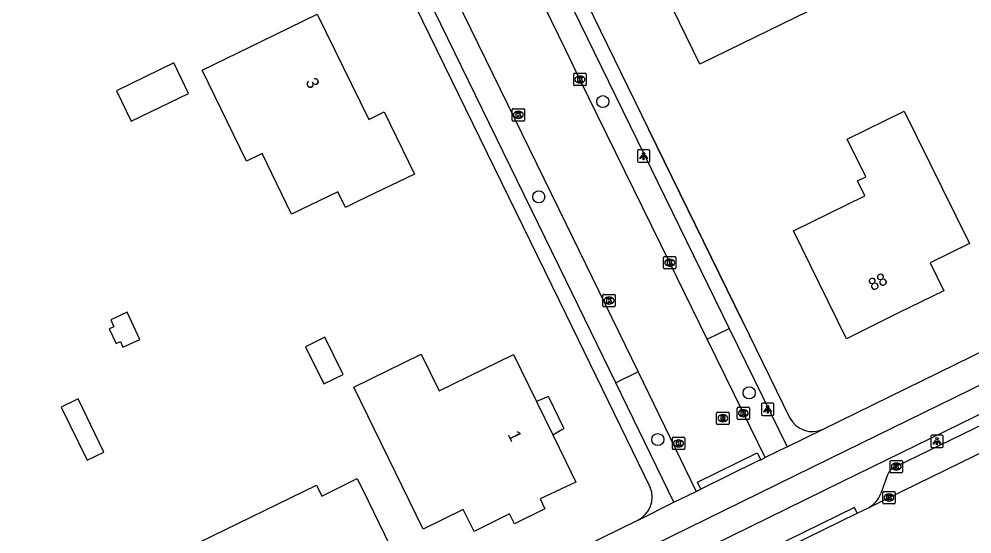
# Model space of a CAD drawing. Extents: x 160457 to 162082, y 388340 to 389736.
# Drawn here: x 160955.7 to 161032.9, y 389144 to 389185.7 of the extents above; entities that cross this region are included whole.
import ezdxf

# ---------------------------------------------------------------- set-up
doc = ezdxf.new("R2010")
doc.units = 0
for name, color, linetype in [('IMGEO_Boom', 7, 'Continuous'), ('IMGEO_Fietspad_gesloten', 7, 'Continuous'), ('IMGEO_Kolk', 7, 'Continuous'), ('IMGEO_Lichtpunt', 7, 'Continuous'), ('IMGEO_Muur', 7, 'Continuous'), ('IMGEO_Pand', 7, 'Continuous'), ('IMGEO_Pand_nummerreeks', 7, 'Continuous'), ('IMGEO_Pand_overbouw', 7, 'Continuous'), ('IMGEO_Parkeervlak_open', 7, 'Continuous'), ('IMGEO_Rijbaan_lokaal_gesloten', 7, 'Continuous'), ('IMGEO_Rijbaan_lokaal_open', 7, 'Continuous'), ('IMGEO_Rioolput', 7, 'Continuous'), ('IMGEO_Verkeerseiland_open', 7, 'Continuous'), ('IMGEO_Voetpad_open', 7, 'Continuous')]:
    doc.layers.add(name, color=color, linetype=linetype)

msp = doc.modelspace()

# ---------------------------------------------------------------- linework, layer by layer
at = {"layer": 'IMGEO_Boom'}
for centre in [(161003.011, 389178.992), (160997.816, 389171.285), (161014.871, 389155.407), (161007.472, 389151.621)]:
    msp.add_circle(centre, 0.489, dxfattribs=at)
at = {"layer": 'IMGEO_Fietspad_gesloten'}
for points in [[(161132.774, 389204.546), (161021.386, 389150.057), (161000, 389139.59), (160954.879, 389117.505), (160945.498, 389112.928)], [(160998.123, 389136.322), (161000, 389137.241), (161022.415, 389148.216), (161034.364, 389154.051)]]:
    msp.add_lwpolyline(points, dxfattribs=at)
at = {"layer": 'IMGEO_Kolk'}
for p, q in [((161000.649, 389180.358), (161000.649, 389181.21)), ((161000.724, 389181.284), (161001.576, 389181.284)), ((161001.65, 389181.21), (161001.65, 389180.358)), ((161001.16, 389180.504), (161001.135, 389180.504)), ((161001.137, 389181.064), (161001.162, 389181.064)), ((161001.576, 389180.284), (161000.724, 389180.284)), ((160995.661, 389177.491), (160995.661, 389178.343)), ((160995.736, 389178.417), (160996.588, 389178.417)), ((160996.149, 389178.197), (160996.174, 389178.197)), ((160996.662, 389178.343), (160996.662, 389177.491)), ((160996.588, 389177.417), (160995.736, 389177.417)), ((160996.172, 389177.637), (160996.147, 389177.637)), ((161008.007, 389166.449), (161008.859, 389166.449)), ((161007.932, 389165.523), (161007.932, 389166.375)), ((161008.443, 389165.669), (161008.418, 389165.669)), ((161008.42, 389166.229), (161008.445, 389166.229)), ((161008.933, 389166.375), (161008.933, 389165.523)), ((161008.859, 389165.449), (161008.007, 389165.449)), ((161003.091, 389163.381), (161003.943, 389163.381)), ((161003.016, 389162.455), (161003.016, 389163.307)), ((161003.527, 389162.601), (161003.502, 389162.601)), ((161003.504, 389163.161), (161003.529, 389163.161)), ((161004.017, 389163.307), (161004.017, 389162.455)), ((161003.943, 389162.381), (161003.091, 389162.381)), ((161013.9, 389153.327), (161013.9, 389154.179)), ((161013.975, 389154.253), (161014.827, 389154.253)), ((161014.901, 389154.179), (161014.901, 389153.327)), ((161014.411, 389153.473), (161014.386, 389153.473)), ((161014.388, 389154.033), (161014.413, 389154.033)), ((161014.827, 389153.253), (161013.975, 389153.253)), ((161008.648, 389150.891), (161008.648, 389151.743)), ((161008.723, 389151.817), (161009.575, 389151.817)), ((161009.649, 389151.743), (161009.649, 389150.891)), ((161009.159, 389151.037), (161009.134, 389151.037)), ((161009.136, 389151.597), (161009.161, 389151.597)), ((161009.575, 389150.817), (161008.723, 389150.817)), ((161026.298, 389149.008), (161026.298, 389149.86)), ((161026.373, 389149.934), (161027.225, 389149.934)), ((161026.786, 389149.714), (161026.811, 389149.714)), ((161027.299, 389149.86), (161027.299, 389149.008)), ((161027.225, 389148.934), (161026.373, 389148.934)), ((161026.809, 389149.154), (161026.784, 389149.154)), ((161025.708, 389146.494), (161025.708, 389147.346)), ((161025.783, 389147.42), (161026.635, 389147.42)), ((161026.196, 389147.2), (161026.221, 389147.2)), ((161026.709, 389147.346), (161026.709, 389146.494)), ((161026.635, 389146.42), (161025.783, 389146.42)), ((161026.219, 389146.64), (161026.194, 389146.64))]:
    msp.add_line(p, q, dxfattribs=at)
for points in [[(161000.649, 389180.358), (161000.649, 389181.21)], [(161000.724, 389181.284), (161001.576, 389181.284)], [(161001.65, 389181.21), (161001.65, 389180.358)], [(161000.97, 389180.984), (161001.093, 389180.984), (161001.093, 389180.833), (161001.223, 389180.984), (161001.387, 389180.984), (161001.241, 389180.833), (161001.394, 389180.584), (161001.242, 389180.584), (161001.157, 389180.748), (161001.093, 389180.681), (161001.093, 389180.584), (161000.97, 389180.584), (161000.97, 389180.984)], [(161001.576, 389180.284), (161000.724, 389180.284)], [(160995.661, 389177.491), (160995.661, 389178.343)], [(160995.736, 389178.417), (160996.588, 389178.417)], [(160995.982, 389178.117), (160996.105, 389178.117), (160996.105, 389177.966), (160996.235, 389178.117), (160996.399, 389178.117), (160996.253, 389177.966), (160996.406, 389177.717), (160996.254, 389177.717), (160996.169, 389177.881), (160996.105, 389177.814), (160996.105, 389177.717), (160995.982, 389177.717), (160995.982, 389178.117)], [(160996.662, 389178.343), (160996.662, 389177.491)], [(160996.588, 389177.417), (160995.736, 389177.417)], [(161008.007, 389166.449), (161008.859, 389166.449)], [(161007.932, 389165.523), (161007.932, 389166.375)], [(161008.253, 389166.149), (161008.376, 389166.149), (161008.376, 389165.998), (161008.506, 389166.149), (161008.67, 389166.149), (161008.524, 389165.998), (161008.677, 389165.749), (161008.525, 389165.749), (161008.44, 389165.913), (161008.376, 389165.846), (161008.376, 389165.749), (161008.253, 389165.749), (161008.253, 389166.149)], [(161008.933, 389166.375), (161008.933, 389165.523)], [(161008.859, 389165.449), (161008.007, 389165.449)], [(161003.091, 389163.381), (161003.943, 389163.381)], [(161003.016, 389162.455), (161003.016, 389163.307)], [(161003.337, 389163.081), (161003.46, 389163.081), (161003.46, 389162.93), (161003.59, 389163.081), (161003.754, 389163.081), (161003.608, 389162.93), (161003.761, 389162.681), (161003.609, 389162.681), (161003.524, 389162.845), (161003.46, 389162.778), (161003.46, 389162.681), (161003.337, 389162.681), (161003.337, 389163.081)], [(161004.017, 389163.307), (161004.017, 389162.455)], [(161003.943, 389162.381), (161003.091, 389162.381)], [(161013.9, 389153.327), (161013.9, 389154.179)], [(161013.975, 389154.253), (161014.827, 389154.253)], [(161014.901, 389154.179), (161014.901, 389153.327)], [(161014.221, 389153.953), (161014.344, 389153.953), (161014.344, 389153.802), (161014.474, 389153.953), (161014.638, 389153.953), (161014.492, 389153.802), (161014.645, 389153.553), (161014.493, 389153.553), (161014.408, 389153.717), (161014.344, 389153.65), (161014.344, 389153.553), (161014.221, 389153.553), (161014.221, 389153.953)], [(161014.827, 389153.253), (161013.975, 389153.253)], [(161008.648, 389150.891), (161008.648, 389151.743)], [(161008.723, 389151.817), (161009.575, 389151.817)], [(161009.649, 389151.743), (161009.649, 389150.891)], [(161008.969, 389151.517), (161009.092, 389151.517), (161009.092, 389151.366), (161009.222, 389151.517), (161009.386, 389151.517), (161009.24, 389151.366), (161009.393, 389151.117), (161009.241, 389151.117), (161009.156, 389151.281), (161009.092, 389151.214), (161009.092, 389151.117), (161008.969, 389151.117), (161008.969, 389151.517)], [(161009.575, 389150.817), (161008.723, 389150.817)], [(161026.298, 389149.008), (161026.298, 389149.86)], [(161026.373, 389149.934), (161027.225, 389149.934)], [(161026.619, 389149.634), (161026.742, 389149.634), (161026.742, 389149.483), (161026.872, 389149.634), (161027.036, 389149.634), (161026.89, 389149.483), (161027.043, 389149.234), (161026.891, 389149.234), (161026.806, 389149.398), (161026.742, 389149.331), (161026.742, 389149.234), (161026.619, 389149.234), (161026.619, 389149.634)], [(161027.299, 389149.86), (161027.299, 389149.008)], [(161027.225, 389148.934), (161026.373, 389148.934)], [(161025.708, 389146.494), (161025.708, 389147.346)], [(161025.783, 389147.42), (161026.635, 389147.42)], [(161026.029, 389147.12), (161026.152, 389147.12), (161026.152, 389146.969), (161026.282, 389147.12), (161026.446, 389147.12), (161026.3, 389146.969), (161026.453, 389146.72), (161026.301, 389146.72), (161026.216, 389146.884), (161026.152, 389146.817), (161026.152, 389146.72), (161026.029, 389146.72), (161026.029, 389147.12)], [(161026.709, 389147.346), (161026.709, 389146.494)], [(161026.635, 389146.42), (161025.783, 389146.42)]]:
    msp.add_lwpolyline(points, dxfattribs=at)
for centre, start, end in [((161000.726, 389181.208), 91.55205, 178.44795), ((161000.726, 389181.208), 91.55205, 178.44795), ((161001.574, 389181.208), 1.55205, 88.44795), ((161001.574, 389181.208), 1.55205, 88.44795), ((161000.726, 389180.36), 181.55205, 268.44795), ((161000.726, 389180.36), 181.55205, 268.44795), ((161001.574, 389180.36), 271.55205, 358.44795), ((161001.574, 389180.36), 271.55205, 358.44795), ((160995.738, 389178.341), 91.55205, 178.44795), ((160995.738, 389178.341), 91.55205, 178.44795), ((160996.586, 389178.341), 1.55205, 88.44795), ((160996.586, 389178.341), 1.55205, 88.44795), ((160995.738, 389177.493), 181.55205, 268.44795), ((160995.738, 389177.493), 181.55205, 268.44795), ((160996.586, 389177.493), 271.55205, 358.44795), ((160996.586, 389177.493), 271.55205, 358.44795), ((161008.009, 389166.373), 91.55205, 178.44795), ((161008.009, 389166.373), 91.55205, 178.44795), ((161008.857, 389166.373), 1.55205, 88.44795), ((161008.857, 389166.373), 1.55205, 88.44795), ((161008.009, 389165.525), 181.55205, 268.44795), ((161008.009, 389165.525), 181.55205, 268.44795), ((161008.857, 389165.525), 271.55205, 358.44795), ((161008.857, 389165.525), 271.55205, 358.44795), ((161003.093, 389163.305), 91.55205, 178.44795), ((161003.093, 389163.305), 91.55205, 178.44795), ((161003.941, 389163.305), 1.55205, 88.44795), ((161003.941, 389163.305), 1.55205, 88.44795), ((161003.093, 389162.457), 181.55205, 268.44795), ((161003.093, 389162.457), 181.55205, 268.44795), ((161003.941, 389162.457), 271.55205, 358.44795), ((161003.941, 389162.457), 271.55205, 358.44795), ((161013.977, 389154.177), 91.55205, 178.44795), ((161013.977, 389154.177), 91.55205, 178.44795), ((161014.825, 389154.177), 1.55205, 88.44795), ((161014.825, 389154.177), 1.55205, 88.44795), ((161013.977, 389153.329), 181.55205, 268.44795), ((161013.977, 389153.329), 181.55205, 268.44795), ((161014.825, 389153.329), 271.55205, 358.44795), ((161014.825, 389153.329), 271.55205, 358.44795), ((161008.725, 389151.741), 91.55205, 178.44795), ((161008.725, 389151.741), 91.55205, 178.44795), ((161009.573, 389151.741), 1.55205, 88.44795), ((161009.573, 389151.741), 1.55205, 88.44795), ((161008.725, 389150.893), 181.55205, 268.44795), ((161008.725, 389150.893), 181.55205, 268.44795), ((161009.573, 389150.893), 271.55205, 358.44795), ((161009.573, 389150.893), 271.55205, 358.44795), ((161026.375, 389149.858), 91.55205, 178.44795), ((161026.375, 389149.858), 91.55205, 178.44795), ((161027.223, 389149.858), 1.55205, 88.44795), ((161027.223, 389149.858), 1.55205, 88.44795), ((161026.375, 389149.01), 181.55205, 268.44795), ((161026.375, 389149.01), 181.55205, 268.44795), ((161027.223, 389149.01), 271.55205, 358.44795), ((161027.223, 389149.01), 271.55205, 358.44795), ((161025.785, 389147.344), 91.55205, 178.44795), ((161025.785, 389147.344), 91.55205, 178.44795), ((161026.633, 389147.344), 1.55205, 88.44795), ((161026.633, 389147.344), 1.55205, 88.44795), ((161025.785, 389146.496), 181.55205, 268.44795), ((161025.785, 389146.496), 181.55205, 268.44795), ((161026.633, 389146.496), 271.55205, 358.44795), ((161026.633, 389146.496), 271.55205, 358.44795)]:
    msp.add_arc(centre, 0.0765, start, end, dxfattribs=at)
for centre, major_axis, ratio, start_param, end_param in [((161001.136, 389180.784), (-0.387, 0.002), 0.722429, 4.712389, 7.853982), ((161001.161, 389180.784), (-0.39, 0.002), 0.717154, 1.570796, 4.712389), ((160996.148, 389177.917), (-0.387, 0.002), 0.722429, 4.712389, 7.853982), ((160996.173, 389177.917), (-0.39, 0.002), 0.717154, 1.570796, 4.712389), ((161008.419, 389165.949), (-0.387, 0.002), 0.722429, 4.712389, 7.853982), ((161008.444, 389165.949), (-0.39, 0.002), 0.717154, 1.570796, 4.712389), ((161003.503, 389162.881), (-0.387, 0.002), 0.722429, 4.712389, 7.853982), ((161003.528, 389162.881), (-0.39, 0.002), 0.717154, 1.570796, 4.712389), ((161014.387, 389153.753), (-0.387, 0.002), 0.722429, 4.712389, 7.853982), ((161014.412, 389153.753), (-0.39, 0.002), 0.717154, 1.570796, 4.712389), ((161009.135, 389151.317), (-0.387, 0.002), 0.722429, 4.712389, 7.853982), ((161009.16, 389151.317), (-0.39, 0.002), 0.717154, 1.570796, 4.712389), ((161026.785, 389149.434), (-0.387, 0.002), 0.722429, 4.712389, 7.853982), ((161026.81, 389149.434), (-0.39, 0.002), 0.717154, 1.570796, 4.712389), ((161026.195, 389146.92), (-0.387, 0.002), 0.722429, 4.712389, 7.853982), ((161026.22, 389146.92), (-0.39, 0.002), 0.717154, 1.570796, 4.712389)]:
    msp.add_ellipse(centre, major_axis=major_axis, ratio=ratio, start_param=start_param, end_param=end_param, dxfattribs=at)
at = {"layer": 'IMGEO_Lichtpunt'}
for p, q in [((161005.816, 389174.989), (161005.816, 389174.182)), ((161005.816, 389174.989), (161005.816, 389174.182)), ((161006.718, 389175.084), (161005.91, 389175.084)), ((161006.718, 389175.084), (161005.91, 389175.084)), ((161006.812, 389174.182), (161006.812, 389174.989)), ((161006.812, 389174.182), (161006.812, 389174.989)), ((161005.91, 389174.088), (161006.718, 389174.088)), ((161005.91, 389174.088), (161006.718, 389174.088)), ((161015.881, 389154.475), (161015.881, 389153.668)), ((161015.881, 389154.475), (161015.881, 389153.668)), ((161016.783, 389154.57), (161015.975, 389154.57)), ((161016.783, 389154.57), (161015.975, 389154.57)), ((161016.877, 389153.668), (161016.877, 389154.475)), ((161016.877, 389153.668), (161016.877, 389154.475)), ((161015.975, 389153.574), (161016.783, 389153.574)), ((161015.975, 389153.574), (161016.783, 389153.574)), ((161029.593, 389151.889), (161029.593, 389151.082)), ((161029.593, 389151.889), (161029.593, 389151.082)), ((161030.495, 389151.984), (161029.687, 389151.984)), ((161030.495, 389151.984), (161029.687, 389151.984)), ((161030.589, 389151.082), (161030.589, 389151.889)), ((161030.589, 389151.082), (161030.589, 389151.889)), ((161029.687, 389150.988), (161030.495, 389150.988)), ((161029.687, 389150.988), (161030.495, 389150.988))]:
    msp.add_line(p, q, dxfattribs=at)
for points in [[(161006.19, 389174.653), (161006.229, 389174.625), (161006.041, 389174.363), (161006.003, 389174.39), (161006.19, 389174.653)], [(161006.292, 389174.605), (161006.339, 389174.605), (161006.339, 389174.283), (161006.292, 389174.283), (161006.292, 389174.605)], [(161006.402, 389174.625), (161006.44, 389174.652), (161006.627, 389174.39), (161006.588, 389174.362), (161006.402, 389174.625)], [(161016.255, 389154.139), (161016.294, 389154.111), (161016.106, 389153.849), (161016.068, 389153.876), (161016.255, 389154.139)], [(161016.357, 389154.091), (161016.404, 389154.091), (161016.404, 389153.769), (161016.357, 389153.769), (161016.357, 389154.091)], [(161016.467, 389154.111), (161016.505, 389154.138), (161016.692, 389153.876), (161016.653, 389153.848), (161016.467, 389154.111)], [(161029.967, 389151.553), (161030.006, 389151.525), (161029.818, 389151.263), (161029.78, 389151.29), (161029.967, 389151.553)], [(161030.069, 389151.505), (161030.116, 389151.505), (161030.116, 389151.183), (161030.069, 389151.183), (161030.069, 389151.505)], [(161030.179, 389151.525), (161030.217, 389151.552), (161030.404, 389151.29), (161030.365, 389151.262), (161030.179, 389151.525)]]:
    msp.add_lwpolyline(points, dxfattribs=at)
for centre in [(161006.315, 389174.787), (161016.38, 389154.273), (161030.092, 389151.687)]:
    msp.add_circle(centre, 0.0994, dxfattribs=at)
for centre, start, end in [((161005.91, 389174.989), 90, 180), ((161005.91, 389174.989), 90, 180), ((161006.718, 389174.989), 0, 90), ((161006.718, 389174.989), 0, 90), ((161005.91, 389174.182), 180, 270), ((161005.91, 389174.182), 180, 270), ((161006.718, 389174.182), 270, 0), ((161006.718, 389174.182), 270, 360), ((161015.975, 389154.475), 90, 180), ((161015.975, 389154.475), 90, 180), ((161016.783, 389154.475), 0, 90), ((161016.783, 389154.475), 0, 90), ((161015.975, 389153.668), 180, 270), ((161015.975, 389153.668), 180, 270), ((161016.783, 389153.668), 270, 0), ((161016.783, 389153.668), 270, 360), ((161029.687, 389151.889), 90, 180), ((161029.687, 389151.889), 90, 180), ((161030.495, 389151.889), 0, 90), ((161030.495, 389151.889), 0, 90), ((161029.687, 389151.082), 180, 270), ((161029.687, 389151.082), 180, 270), ((161030.495, 389151.082), 270, 0), ((161030.495, 389151.082), 270, 360)]:
    msp.add_arc(centre, 0.0946, start, end, dxfattribs=at)
at = {"layer": 'IMGEO_Muur'}
msp.add_lwpolyline([(161014.324, 389161.221), (161006.72, 389176.763)], dxfattribs=at)
at = {"layer": 'IMGEO_Pand'}
for points in [[(161020.494, 389201.752), (161024.568, 389193.391), (161020.998, 389191.647), (161017.777, 389190.073), (161019.621, 389186.298), (161015.355, 389184.214), (161010.862, 389182.018), (161008.676, 389186.498), (161008.444, 389186.974), (161008.893, 389187.194), (161007.769, 389189.483), (161007.32, 389189.263), (161007.086, 389189.742), (161004.891, 389194.237), (161009.384, 389196.433), (161020.494, 389201.752)], [(160979.858, 389186.075), (160984.033, 389177.546), (160985.29, 389178.161), (160987.729, 389173.129), (160983.232, 389170.945), (160982.137, 389170.413), (160981.519, 389171.686), (160977.773, 389169.866), (160975.388, 389174.778), (160974.124, 389174.164), (160970.538, 389181.549), (160975.361, 389183.891), (160979.858, 389186.075)], [(160963.591, 389179.867), (160964.786, 389177.406), (160969.43, 389179.661), (160968.235, 389182.122), (160963.591, 389179.867)], [(161032.721, 389167.505), (161029.534, 389165.946), (161030.645, 389163.675), (161026.986, 389161.875), (161022.75, 389159.792), (161020.545, 389164.28), (161018.457, 389168.527), (161024.237, 389171.368), (161023.642, 389172.577), (161024.323, 389172.912), (161022.826, 389175.959), (161027.45, 389178.231), (161030.516, 389171.993), (161032.721, 389167.505)], [(160963.372, 389160.758), (160963.001, 389160.588), (160963.549, 389159.394), (160963.896, 389159.553), (160964.102, 389159.104), (160965.471, 389159.733), (160964.461, 389161.933), (160963.116, 389161.316), (160963.372, 389160.758)], [(160980.399, 389156.127), (160981.964, 389156.898), (160980.483, 389159.904), (160978.918, 389159.133), (160980.399, 389156.127)], [(160982.826, 389155.862), (160988.286, 389158.552), (160989.737, 389155.57), (160995.765, 389158.503), (160997.621, 389154.712), (160998.947, 389152.003), (161000, 389149.852), (161000.82, 389148.177), (161000, 389147.792), (160997.921, 389146.816), (160998.301, 389146.006), (160995.844, 389144.793), (160995.446, 389145.601), (160992.567, 389144.18), (160991.684, 389145.968), (160988.439, 389144.364), (160982.826, 389155.862)], [(160961.199, 389149.944), (160962.57, 389150.615), (160960.464, 389154.914), (160959.093, 389154.242), (160961.199, 389149.944)], [(160983.099, 389148.458), (160983.985, 389146.651), (160986.184, 389142.16), (160983.32, 389140.762), (160983.752, 389139.876), (160974.234, 389135.203), (160973.793, 389136.094), (160970.915, 389134.669), (160968.716, 389139.16), (160967.825, 389140.976), (160970.7, 389142.384), (160970.265, 389143.274), (160979.788, 389147.939), (160980.224, 389147.05), (160983.099, 389148.458)]]:
    msp.add_lwpolyline(points, dxfattribs=at)
at = {"layer": 'IMGEO_Pand_overbouw'}
msp.add_lwpolyline([(160997.621, 389154.712), (160998.947, 389152.003), (160999.681, 389152.427), (160999.865, 389152.516), (160999.777, 389152.698), (160998.688, 389154.941), (160998.6, 389155.121)], close=True, dxfattribs=at)
at = {"layer": 'IMGEO_Parkeervlak_open'}
for points in [[(161011.47, 389159.743), (161013.262, 389160.63)], [(161005.868, 389157.111), (161004.056, 389156.228)], [(161034.756, 389153.312), (161026.799, 389149.434), (161026.578, 389149.341)], [(161026.076, 389148.764), (161025.542, 389147.254)]]:
    msp.add_lwpolyline(points, dxfattribs=at)
for centre, radius, start, end in [((161027.172, 389148.317), 1.184, 120.13365, 157.81868), ((161023.545, 389147.978), 2.124, 297.81277, 340.07578)]:
    msp.add_arc(centre, radius, start, end, dxfattribs=at)
at = {"layer": 'IMGEO_Rijbaan_lokaal_gesloten'}
for points in [[(160991.109, 389187.318), (161000, 389169.121), (161005.868, 389157.111)], [(161011.47, 389159.743), (161008.434, 389165.949), (161001.151, 389180.785), (161000, 389183.162), (160998.265, 389186.745)], [(161016.172, 389150.172), (161014.402, 389153.753), (161011.47, 389159.743)], [(161005.868, 389157.111), (161010.567, 389147.428)], [(161024.536, 389146.099), (161026.21, 389146.919), (161036.476, 389151.927)], [(161015.812, 389149.978), (161016.172, 389150.172)], [(161010.567, 389147.428), (161010.953, 389147.606)], [(161010.076, 389139.031), (161023.635, 389145.669)], [(161023.635, 389145.669), (161024.536, 389146.099)]]:
    msp.add_lwpolyline(points, dxfattribs=at)
at = {"layer": 'IMGEO_Rijbaan_lokaal_open'}
for points in [[(161010.953, 389147.606), (161010.677, 389148.182), (161015.526, 389150.545), (161015.812, 389149.978)], [(161015.812, 389149.978), (161015.611, 389149.888), (161010.953, 389147.606)]]:
    msp.add_lwpolyline(points, dxfattribs=at)
at = {"layer": 'IMGEO_Rioolput'}
for p, q in [((161012.237, 389152.921), (161012.237, 389153.773)), ((161012.312, 389153.847), (161013.164, 389153.847)), ((161012.725, 389153.627), (161012.75, 389153.627)), ((161013.238, 389153.773), (161013.238, 389152.921)), ((161013.164, 389152.847), (161012.312, 389152.847)), ((161012.748, 389153.067), (161012.723, 389153.067))]:
    msp.add_line(p, q, dxfattribs=at)
for points in [[(161012.237, 389152.921), (161012.237, 389153.773)], [(161012.312, 389153.847), (161013.164, 389153.847)], [(161012.826, 389153.545), (161012.574, 389153.547), (161012.574, 389153.147)], [(161012.574, 389153.147), (161012.698, 389153.147), (161012.698, 389153.309), (161012.709, 389153.309)], [(161012.752, 389153.466), (161012.698, 389153.466), (161012.698, 389153.385)], [(161012.698, 389153.385), (161012.75, 389153.385)], [(161012.756, 389153.28), (161012.827, 389153.147), (161012.967, 389153.147), (161012.902, 389153.273)], [(161013.238, 389153.773), (161013.238, 389152.921)], [(161013.164, 389152.847), (161012.312, 389152.847)]]:
    msp.add_lwpolyline(points, dxfattribs=at)
for centre, radius, start, end in [((161012.314, 389153.771), 0.0765, 91.55205, 178.44795), ((161012.314, 389153.771), 0.0765, 91.55205, 178.44795), ((161012.708, 389153.256), 0.0533, 26.02933, 88.69889), ((161012.734, 389153.574), 0.19, 274.7715, 282.96867), ((161012.758, 389153.37), 0.0964, 77.00612, 93.18647), ((161012.772, 389153.427), 0.0378, 276.66336, 79.67722), ((161012.825, 389153.435), 0.109, 350.36119, 89.41601), ((161012.823, 389153.435), 0.112, 277.58423, 350.98172), ((161012.807, 389153.22), 0.108, 29.51342, 73.79051), ((161013.162, 389153.771), 0.0765, 1.55205, 88.44795), ((161013.162, 389153.771), 0.0765, 1.55205, 88.44795), ((161012.314, 389152.923), 0.0765, 181.55205, 268.44795), ((161012.314, 389152.923), 0.0765, 181.55205, 268.44795), ((161013.162, 389152.923), 0.0765, 271.55205, 358.44795), ((161013.162, 389152.923), 0.0765, 271.55205, 358.44795)]:
    msp.add_arc(centre, radius, start, end, dxfattribs=at)
for centre, major_axis, ratio, start_param, end_param in [((161012.724, 389153.347), (-0.387, 0.002), 0.722429, 4.712389, 7.853982), ((161012.749, 389153.347), (-0.39, 0.002), 0.717154, 1.570796, 4.712389)]:
    msp.add_ellipse(centre, major_axis=major_axis, ratio=ratio, start_param=start_param, end_param=end_param, dxfattribs=at)
at = {"layer": 'IMGEO_Verkeerseiland_open'}
msp.add_lwpolyline([(161023.635, 389145.669), (161023.416, 389146.118), (161009.857, 389139.48), (161010.076, 389139.031)], dxfattribs=at)
at = {"layer": 'IMGEO_Voetpad_open'}
for points in [[(160977.108, 389208.451), (160979.695, 389203.341), (161000, 389161.768), (161006.853, 389147.737)], [(160991.801, 389207.247), (161000, 389190.499), (161006.72, 389176.763), (161014.324, 389161.221), (161018.151, 389153.399)], [(161000, 389187.726), (161013.262, 389160.63)], [(161004.056, 389156.228), (161000, 389164.529), (160989.301, 389186.425)], [(161020.875, 389152.458), (161071.786, 389177.392)], [(161013.262, 389160.63), (161017.961, 389151.026)], [(161008.769, 389146.547), (161004.056, 389156.228)], [(161017.961, 389151.026), (161020.875, 389152.458)], [(161017.961, 389151.026), (161016.172, 389150.172)], [(161008.769, 389146.547), (161010.567, 389147.428)], [(161005.846, 389145.102), (161005.924, 389145.135), (161008.769, 389146.547)], [(160954.38, 389119.906), (161000, 389142.24), (161005.846, 389145.102)]]:
    msp.add_lwpolyline(points, dxfattribs=at)
for centre, radius, start, end in [((161020.001, 389154.341), 2.076, 206.99539, 294.88988), ((161004.954, 389146.953), 2.055, 295.73387, 22.4361)]:
    msp.add_arc(centre, radius, start, end, dxfattribs=at)

# ---------------------------------------------------------------- texts
at = {"layer": 'IMGEO_Pand_nummerreeks'}
for s, rotation, p in [('3', 296.08204, (160978.879, 389180.616)), ('88', 26.18936, (161024.847, 389163.632)), ('1', 296.08364, (160995.276, 389152.043))]:
    msp.add_text(s, height=1, rotation=rotation, dxfattribs=at).set_placement(p)

doc.saveas('drawing.dxf')
